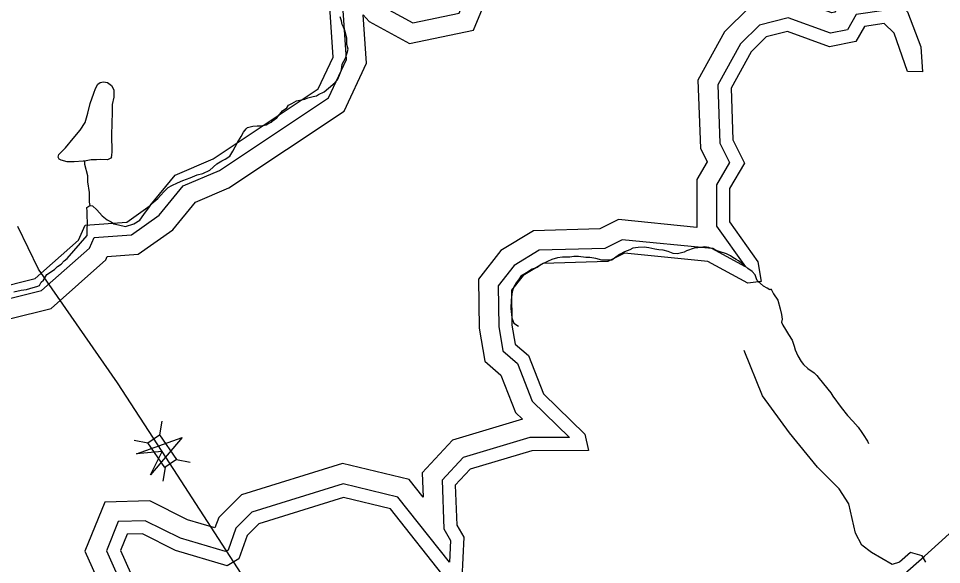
# Model space of a CAD drawing. Extents: x 2001466 to 2224147, y 644118 to 847247.
# Drawn here: x 2024583 to 2029202, y 681275 to 684007 of the extents above; entities that cross this region are included whole.
import ezdxf

# ---------------------------------------------------------------- set-up
doc = ezdxf.new("R2010")
doc.units = 0
for name, color, linetype in [('Exist Hydrographic Buffer Line', 7, 'Continuous'), ('Exist Hydrographic Lake Shore', 7, 'Continuous'), ('Exist Hydrographic Misc Water Feature', 7, 'Continuous'), ('Exist Road Non-System Type 51', 7, 'Continuous'), ('Exist Road Secondary Structure Standard Bridge Attributed CELL', 7, 'Continuous'), ('Exist Road Secondary Structure Standard Bridge CELL', 7, 'Continuous'), ('Exist Road Secondary Type 51 Attributed', 7, 'Continuous')]:
    doc.layers.add(name, color=color, linetype=linetype)

msp = doc.modelspace()

# ---------------------------------------------------------------- linework, layer by layer
at = {"layer": 'Exist Hydrographic Buffer Line'}
for points in [[(2024481, 682585.7), (2024490.8, 682594.6), (2024698.5, 682646), (2024938.2, 682858.7), (2024961.1, 682910.6), (2025148, 682924.4), (2025287.1, 683023), (2025407.5, 683169.1), (2025589.3, 683246.6), (2026134.7, 683610.3), (2026224.6, 683801.5), (2026206.1, 684072.6), (2026156.7, 684311), (2026156.7, 684335.9), (2026400, 684070.9), (2026555.7, 683986), (2026788.6, 684033.6), (2026880.8, 684258.3), (2026896.4, 684510.9), (2027002.9, 684676.7)], [(2024538.3, 682504.9), (2024745.7, 682556.3), (2025019.6, 682799.4), (2025027.3, 682816.8), (2025182.5, 682828.3), (2025354.7, 682950.2), (2025468.2, 683087.9), (2025636.4, 683159.7), (2026212.2, 683543.6), (2026324.5, 683782.8), (2026308, 684025.5), (2026338.5, 683992.3), (2026540.2, 683882.4), (2026859.7, 683947.7), (2026978, 684235.9), (2026993.1, 684479.3), (2027085.7, 684623.5)], [(2028767.3, 684125.4), (2028712.8, 684117.5), (2028668, 684038), (2028653.9, 684035.2), (2028440.8, 684113.1), (2028240.4, 684062.5), (2028116.9, 683940.4), (2027983.5, 683698.2), (2027995.4, 683357.9), (2028029.3, 683290), (2027977, 683201.9), (2027977, 682962), (2027585.3, 683000.7), (2027492.4, 682954.8), (2027160.2, 682944.8), (2026997.4, 682846.6), (2026885.3, 682703.2), (2026888.1, 682457.2)], [(2028925.8, 684048.8), (2028774.7, 684027), (2028731.6, 683950.5), (2028646.1, 683933.2), (2028435.5, 684010.3), (2028290.5, 683973.6), (2028196.2, 683880.4), (2028082.8, 683674.5), (2028093, 683382.8), (2028141.4, 683286), (2028075.4, 683174.9), (2028075.4, 682968.7), (2028220.8, 682764), (2028220.8, 682763.9), (2028052.7, 682855.6), (2027603.7, 682900), (2027516.8, 682857.1), (2027188.9, 682847.2), (2027063.7, 682771.7), (2026984.1, 682669.8), (2026986.5, 682466.1)], [(2026888.1, 682457.2), (2026916.3, 682291.9), (2026997.2, 682222.9), (2027070.1, 682036.1), (2027105.3, 682002.2)], [(2026986.5, 682466.1), (2027007.3, 682343.6), (2027079.9, 682281.8), (2027154, 682092), (2027341.2, 681911.1)], [(2027105.3, 682002.2), (2026754.1, 681897.1), (2026602.4, 681733.9), (2026607.3, 681612.3), (2026537.6, 681700.1), (2026204.7, 681781.6), (2025699.4, 681623.8), (2025584.8, 681511.4), (2025566.3, 681458.5), (2025429.3, 681499.5), (2025239.6, 681593.4), (2025015.5, 681588.1), (2024915.7, 681342.4), (2025068.1, 681000), (2024973.9, 681007.7), (2024836.3, 680870.7), (2024802.8, 680521.9), (2024733.2, 680444.6), (2024741.6, 680348.7), (2024719.5, 680373.9), (2024351.3, 680423.3)], [(2027341.2, 681911.1), (2027142.4, 681910.5), (2026808, 681810.5), (2026702.4, 681696.9), (2026712.1, 681453.4), (2026744.5, 681396.2), (2026739.8, 681286.8), (2026481.5, 681612.6), (2026207.9, 681679.5), (2025751.4, 681536.9), (2025670.1, 681457.2), (2025631.8, 681347.8), (2025618.9, 681340.1), (2025393.1, 681407.6), (2025217.7, 681494.4), (2025082.4, 681491.3), (2025022.7, 681344.2), (2025171.4, 681010)]]:
    msp.add_lwpolyline(points, dxfattribs=at)
at = {"layer": 'Exist Hydrographic Lake Shore'}
for points in [[(2024437.1, 682634.5), (2024459.1, 682654.3), (2024667, 682705.8), (2024884, 682898.3), (2024917, 682973.1), (2025124.9, 682988.5), (2025242, 683071.4), (2025367.1, 683223.1), (2025558, 683304.6), (2026083.1, 683654.8), (2026158, 683814), (2026141, 684063.7), (2026091.1, 684304.3), (2026091.1, 684422.4), (2026174, 684414.2), (2026441, 684123.3), (2026566, 684055.1), (2026741.1, 684090.9), (2026816, 684273.2), (2026832, 684532), (2026952.9, 684720.3)], [(2028932.1, 684131.7), (2029032, 684041), (2029099, 683865.8), (2029107, 683740.9)], [(2029107, 683740.9), (2029032, 683742.5), (2028966, 683934.2), (2028915.9, 683981.1), (2028816.1, 683966.7), (2028774, 683892.1), (2028641, 683865.3), (2028432, 683941.7), (2028323.9, 683914.4), (2028249.1, 683840.4), (2028149, 683658.7), (2028158.1, 683399.3), (2028216.1, 683283.3), (2028141, 683156.9), (2028141, 682989.6), (2028282.9, 682789.8), (2028300, 682691), (2028232.9, 682682.6), (2028033, 682791.7), (2027615.9, 682832.9), (2027533.1, 682791.9), (2027208.1, 682782.1), (2027108, 682721.8), (2027050, 682647.6), (2027052, 682472)], [(2027052, 682472), (2027068, 682378.1), (2027135.1, 682321), (2027209.9, 682129.2), (2027418, 681928.1), (2027435, 681845.7)], [(2027435, 681845.7), (2027152.1, 681844.9), (2026843.9, 681752.7), (2026769, 681672.2), (2026777, 681471.9), (2026810.9, 681412.2), (2026802, 681205.7)], [(2026727, 681197.4), (2026444, 681554.2), (2026210.1, 681611.4), (2025786, 681479), (2025727, 681421.1), (2025685.9, 681303.8), (2025627.9, 681268.9), (2025368.9, 681346.3), (2025203.1, 681428.5), (2025127, 681426.7), (2025094, 681345.4), (2025228.1, 681044)]]:
    msp.add_lwpolyline(points, dxfattribs=at)
at = {"layer": 'Exist Hydrographic Misc Water Feature'}
for points in [[(2024940.2, 683072), (2024954.1, 683070), (2024974.2, 683050), (2025002.1, 683020), (2025026.1, 683000), (2025046.2, 682990), (2025060.1, 682980), (2025084.1, 682974), (2025118.2, 682966.1), (2025160.2, 682980), (2025190.1, 682998.1), (2025210.2, 683026.1), (2025238.1, 683064.1), (2025250, 683082.1), (2025279.9, 683106.2), (2025310.1, 683140.2), (2025332, 683162.2), (2025350.1, 683172.2), (2025378, 683184.2), (2025406.1, 683196.3), (2025441.9, 683210.3), (2025477.8, 683224.3), (2025505.9, 683232.3), (2025540, 683248.3), (2025575.8, 683280.3), (2025599.8, 683294.3), (2025617.9, 683302.4), (2025639.8, 683318.4), (2025655.8, 683342.4), (2025679.8, 683386.4), (2025697.8, 683416.4), (2025709.7, 683438.4), (2025721.8, 683454.4), (2025729.8, 683462.4), (2025755.9, 683468.4), (2025777.8, 683470.4), (2025795.9, 683470.5), (2025821.7, 683474.5), (2025835.8, 683482.5), (2025849.6, 683488.5), (2025851.8, 683492.5), (2025875.8, 683510.5), (2025903.7, 683544.5), (2025925.7, 683560.5), (2025933.7, 683572.5), (2025951.7, 683582.5), (2025973.6, 683594.5), (2026015.7, 683602.6), (2026031.7, 683610.6), (2026057.7, 683616.6), (2026073.7, 683620.6), (2026083.8, 683626.6), (2026113.5, 683640.7), (2026133.6, 683658.7), (2026167.6, 683686.7), (2026179.5, 683700.7), (2026189.6, 683722.6), (2026199.6, 683750.6), (2026203.5, 683778.7), (2026219.5, 683808.7), (2026227.5, 683834.7), (2026233.4, 683852.7), (2026225.4, 683876.6), (2026225.4, 683908.7), (2026215.4, 683946.7), (2026209.4, 683962.7), (2026203.5, 683976.7), (2026199.4, 683994.6), (2026193.5, 684014.6)], [(2024914.1, 683293.9), (2024906.1, 683293.9), (2024862.1, 683289.9), (2024826, 683289.9), (2024796, 683297.8), (2024786, 683303.8), (2024782.1, 683313.8), (2024784.1, 683325.8), (2024818, 683359.9), (2024855.9, 683405.9), (2024892, 683447.9), (2024916, 683485.9), (2024929.9, 683533.9), (2024941.8, 683581.9), (2024959.9, 683633.9), (2024967.9, 683655.9), (2024979.8, 683677.9), (2024991.8, 683685.9), (2025007.8, 683689.9), (2025027.7, 683685.9), (2025047.8, 683671.9), (2025059.7, 683650), (2025059.7, 683614), (2025051.7, 683575.9), (2025051.7, 683541.9), (2025049.9, 683478), (2025047.8, 683428), (2025047.8, 683396), (2025049.9, 683368), (2025049.9, 683342), (2025047.8, 683322), (2025046, 683314), (2025048, 683310), (2025027.9, 683300), (2024994.1, 683301.9), (2024974, 683299.9), (2024946.1, 683299.9), (2024914.1, 683293.9)], [(2024914.1, 683293.9), (2024914.1, 683277.9), (2024928.1, 683222), (2024928.1, 683189.9), (2024936.1, 683135.9), (2024936.1, 683088), (2024940.2, 683072)], [(2024926.2, 682948), (2024928.1, 682985.9), (2024926.2, 683019.9), (2024926.2, 683041.9), (2024924.2, 683062), (2024940.2, 683072)], [(2024560.4, 682639.8), (2024596.3, 682647.8), (2024622.3, 682651.8), (2024656.4, 682661.8), (2024674.4, 682665.8), (2024688.4, 682671.9), (2024696.4, 682687.9), (2024708.5, 682697.9), (2024724.5, 682725.9), (2024762.4, 682751.9), (2024778.4, 682765.9), (2024796.2, 682777.9), (2024812.2, 682794), (2024826.4, 682806), (2024926.2, 682922), (2024926.2, 682948)], [(2028349.8, 682652.2), (2028343.8, 682650.3), (2028329.9, 682658.2), (2028311.8, 682668.2), (2028293.8, 682682.2), (2028289.9, 682686.2), (2028279.9, 682696.2), (2028276, 682704.2), (2028269.8, 682724.1), (2028253.8, 682742.1), (2028233.7, 682756.1), (2028215.7, 682772.1), (2028199.7, 682784.1), (2028185.7, 682794.1), (2028173.8, 682802.1), (2028157.6, 682812.1), (2028145.8, 682820.1), (2028125.7, 682830.1), (2028089.8, 682842), (2028071.7, 682848), (2028057.8, 682856), (2028045.7, 682858), (2028037.7, 682862), (2028013.7, 682864), (2028001.8, 682861.9), (2027963.7, 682857.9), (2027925.7, 682843.9), (2027913.8, 682837.9), (2027901.7, 682833.9), (2027881.6, 682829.9), (2027859.9, 682831.9), (2027833.9, 682841.9), (2027809.9, 682847.9), (2027787.9, 682849.8), (2027767.8, 682853.8), (2027751.9, 682855.8), (2027737.9, 682859.8), (2027713.9, 682863.7), (2027684, 682861.7), (2027657.9, 682857.7), (2027641.9, 682849.7), (2027615.9, 682839.7), (2027589.9, 682825.7), (2027565.9, 682807.7), (2027551.9, 682797.7), (2027533.9, 682797.7), (2027501.9, 682797.6), (2027472, 682805.6), (2027441.8, 682811.6), (2027421.9, 682811.6), (2027385.8, 682815.5), (2027361.8, 682815.5), (2027342, 682813.5), (2027321.9, 682813.5), (2027305.9, 682813.5), (2027279.8, 682809.5), (2027251.9, 682801.5), (2027230, 682791.5), (2027198, 682775.5), (2027177.9, 682761.4), (2027153.9, 682753.4), (2027126, 682735.4), (2027096.1, 682717.4), (2027088.1, 682705.4), (2027073.9, 682685.4), (2027060, 682661.4), (2027054.1, 682639.4), (2027048.1, 682599.4), (2027046.1, 682555.4), (2027050.2, 682525.4), (2027052.2, 682509.4), (2027062.1, 682483.4), (2027085, 682467.4)], [(2028349.8, 682652.2), (2028361.9, 682630.3), (2028383.8, 682598.2), (2028393.9, 682554.3), (2028402.1, 682526.3), (2028403.9, 682502.3), (2028402.1, 682488.3), (2028408, 682473.1)], [(2028408, 682473.1), (2028421.8, 682450.6), (2028437.1, 682426.6), (2028454.4, 682397.4), (2028464.4, 682367.8), (2028470.6, 682349.7), (2028482.5, 682319.8), (2028499.5, 682290.8), (2028510.7, 682275.7), (2028532.7, 682255.6), (2028564.7, 682233.7), (2028578.4, 682221.1), (2028590.5, 682206.1), (2028648.7, 682134.3), (2028658.8, 682117.8), (2028699.2, 682060.3), (2028731.2, 682020.4), (2028759.1, 681991.8), (2028784.9, 681962.6), (2028803.2, 681936), (2028817.1, 681916), (2028825.3, 681901.9), (2028831, 681891.9), (2028837.2, 681880.4)]]:
    msp.add_lwpolyline(points, dxfattribs=at)
at = {"layer": 'Exist Road Non-System Type 51'}
msp.add_lwpolyline([(2029124, 681287.1), (2029106.1, 681319), (2029046.7, 681335.2), (2028992.7, 681286.5), (2028954.9, 681275.7), (2028852.3, 681335.2), (2028803.7, 681373), (2028771.3, 681432.4), (2028738.9, 681578.3), (2028690.3, 681653.9), (2028582.3, 681762), (2028441.9, 681934.8), (2028306.9, 682118.5), (2028215.1, 682345.4)], dxfattribs=at)
at = {"layer": 'Exist Road Secondary Structure Standard Bridge Attributed CELL'}
msp.add_lwpolyline([(2025172.7, 681828.5), (2025402.4, 681910.3), (2025244.4, 681724.6), (2025302.1, 681841.1)], close=True, dxfattribs=at)
at = {"layer": 'Exist Road Secondary Structure Standard Bridge CELL'}
for p, q in [((2025300.8, 681992.3), (2025288.3, 681924.5)), ((2025162.4, 681896.8), (2025230.3, 681884.4)), ((2025374, 681800), (2025441.8, 681787.5)), ((2025317.2, 681760.7), (2025304.8, 681692.9))]:
    msp.add_line(p, q, dxfattribs=at)
msp.add_lwpolyline([(2025288.3, 681924.5), (2025374.2, 681800.1), (2025316.1, 681760), (2025230.3, 681884.4)], close=True, dxfattribs=at)
at = {"layer": 'Exist Road Secondary Type 51 Attributed'}
for points in [[(2025302.1, 681841.1), (2025078.3, 682183.9), (2024683.6, 682752.6), (2024579.1, 682966)], [(2028947.8, 681168.1), (2029117.7, 681317), (2029309.8, 681492.4), (2029573.7, 681676.2), (2029929, 681933.9), (2030076.7, 682021.6), (2030224.5, 682076.5), (2030442, 682152.6), (2030703.8, 682232.9), (2030891.7, 682287.8), (2031069, 682321.6), (2031758.3, 682450.5), (2032142.6, 682503.3), (2032543.7, 682560.3)], [(2026767.4, 679225.5), (2026700.9, 679408.2), (2026639.7, 679704), (2026571.1, 679877.2), (2026518.3, 679982.9), (2026311.4, 680295.5), (2025810, 681056.1), (2025302.1, 681841.1)]]:
    msp.add_lwpolyline(points, dxfattribs=at)

doc.saveas('drawing.dxf')
